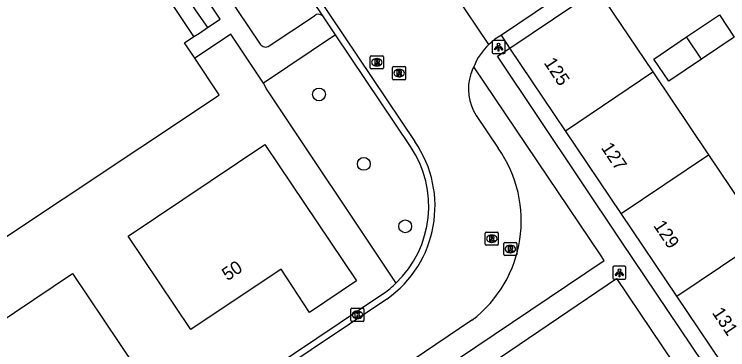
# Model space of a CAD drawing. Extents: x 158797 to 159887, y 384318 to 385255.
# Drawn here: x 159138.9 to 159193.3, y 384605 to 384630.7 of the extents above; entities that cross this region are included whole.
import ezdxf

# ---------------------------------------------------------------- set-up
doc = ezdxf.new("R2010")
doc.units = 0
for name, color, linetype in [('IMGEO_Berm_groen', 7, 'Continuous'), ('IMGEO_Boom', 7, 'Continuous'), ('IMGEO_Kolk', 7, 'Continuous'), ('IMGEO_Lichtpunt', 7, 'Continuous'), ('IMGEO_Pand', 7, 'Continuous'), ('IMGEO_Pand_nummerreeks', 7, 'Continuous'), ('IMGEO_Rijbaan_lokaal_open', 7, 'Continuous'), ('IMGEO_Rioolput', 7, 'Continuous'), ('IMGEO_Voetpad_open', 7, 'Continuous')]:
    doc.layers.add(name, color=color, linetype=linetype)

msp = doc.modelspace()

# ---------------------------------------------------------------- linework, layer by layer
at = {"layer": 'IMGEO_Berm_groen'}
msp.add_lwpolyline([(159157.911, 384625.402), (159158.124, 384624.961), (159168.019, 384610.104)], dxfattribs=at)
at = {"layer": 'IMGEO_Boom'}
for centre in [(159162.161, 384624.528), (159165.575, 384619.226), (159168.735, 384614.454)]:
    msp.add_circle(centre, 0.489, dxfattribs=at)
at = {"layer": 'IMGEO_Kolk'}
for p, q in [((159164.587, 384607.27), (159164.587, 384608.122)), ((159164.662, 384608.196), (159165.514, 384608.196)), ((159165.588, 384608.122), (159165.588, 384607.27)), ((159165.075, 384607.976), (159165.1, 384607.976)), ((159165.514, 384607.196), (159164.662, 384607.196)), ((159165.098, 384607.416), (159165.073, 384607.416))]:
    msp.add_line(p, q, dxfattribs=at)
for points in [[(159164.587, 384607.27), (159164.587, 384608.122)], [(159164.662, 384608.196), (159165.514, 384608.196)], [(159165.588, 384608.122), (159165.588, 384607.27)], [(159164.908, 384607.896), (159165.031, 384607.896), (159165.031, 384607.745), (159165.161, 384607.896), (159165.325, 384607.896), (159165.179, 384607.745), (159165.332, 384607.496), (159165.18, 384607.496), (159165.095, 384607.66), (159165.031, 384607.593), (159165.031, 384607.496), (159164.908, 384607.496), (159164.908, 384607.896)], [(159165.514, 384607.196), (159164.662, 384607.196)]]:
    msp.add_lwpolyline(points, dxfattribs=at)
for centre, start, end in [((159164.664, 384608.12), 91.552, 178.448), ((159164.664, 384608.12), 91.552, 178.448), ((159165.512, 384608.12), 1.552, 88.448), ((159165.512, 384608.12), 1.552, 88.448), ((159164.664, 384607.272), 181.552, 268.448), ((159164.664, 384607.272), 181.552, 268.448), ((159165.512, 384607.272), 271.552, 358.448), ((159165.512, 384607.272), 271.552, 358.448)]:
    msp.add_arc(centre, 0.0765, start, end, dxfattribs=at)
for centre, major_axis, ratio, start_param, end_param in [((159165.074, 384607.696), (-0.387, 0.002), 0.722429, 4.712389, 7.853982), ((159165.099, 384607.696), (-0.39, 0.002), 0.717154, 1.570796, 4.712389)]:
    msp.add_ellipse(centre, major_axis=major_axis, ratio=ratio, start_param=start_param, end_param=end_param, dxfattribs=at)
at = {"layer": 'IMGEO_Lichtpunt'}
for p, q in [((159175.36, 384628.551), (159175.36, 384627.744)), ((159175.36, 384628.551), (159175.36, 384627.744)), ((159176.262, 384628.646), (159175.454, 384628.646)), ((159176.262, 384628.646), (159175.454, 384628.646)), ((159176.356, 384627.744), (159176.356, 384628.551)), ((159176.356, 384627.744), (159176.356, 384628.551)), ((159175.454, 384627.65), (159176.262, 384627.65)), ((159175.454, 384627.65), (159176.262, 384627.65)), ((159185.478, 384611.409), (159184.67, 384611.409)), ((159185.478, 384611.409), (159184.67, 384611.409)), ((159184.576, 384611.314), (159184.576, 384610.507)), ((159184.576, 384611.314), (159184.576, 384610.507)), ((159185.572, 384610.507), (159185.572, 384611.314)), ((159185.572, 384610.507), (159185.572, 384611.314)), ((159184.67, 384610.413), (159185.478, 384610.413)), ((159184.67, 384610.413), (159185.478, 384610.413))]:
    msp.add_line(p, q, dxfattribs=at)
for points in [[(159175.734, 384628.215), (159175.773, 384628.187), (159175.585, 384627.925), (159175.547, 384627.952), (159175.734, 384628.215)], [(159175.836, 384628.167), (159175.883, 384628.167), (159175.883, 384627.845), (159175.836, 384627.845), (159175.836, 384628.167)], [(159175.946, 384628.187), (159175.984, 384628.214), (159176.171, 384627.952), (159176.132, 384627.924), (159175.946, 384628.187)], [(159184.95, 384610.978), (159184.989, 384610.95), (159184.801, 384610.688), (159184.763, 384610.715), (159184.95, 384610.978)], [(159185.052, 384610.93), (159185.099, 384610.93), (159185.099, 384610.608), (159185.052, 384610.608), (159185.052, 384610.93)], [(159185.162, 384610.95), (159185.2, 384610.977), (159185.387, 384610.715), (159185.348, 384610.687), (159185.162, 384610.95)]]:
    msp.add_lwpolyline(points, dxfattribs=at)
for centre in [(159175.859, 384628.349), (159185.075, 384611.112)]:
    msp.add_circle(centre, 0.0994, dxfattribs=at)
for centre, start, end in [((159175.454, 384628.551), 90, 180), ((159175.454, 384628.551), 90, 180), ((159176.262, 384628.551), 0, 90), ((159176.262, 384628.551), 0, 90), ((159175.454, 384627.744), 180, 270), ((159175.454, 384627.744), 180, 270), ((159176.262, 384627.744), 270, 0), ((159176.262, 384627.744), 270, 360), ((159184.67, 384611.314), 90, 180), ((159184.67, 384611.314), 90, 180), ((159185.478, 384611.314), 0, 90), ((159185.478, 384611.314), 0, 90), ((159184.67, 384610.507), 180, 270), ((159184.67, 384610.507), 180, 270), ((159185.478, 384610.507), 270, 0), ((159185.478, 384610.507), 270, 360)]:
    msp.add_arc(centre, 0.0946, start, end, dxfattribs=at)
at = {"layer": 'IMGEO_Pand'}
for points in [[(159152.616, 384628.959), (159146.597, 384638.002)], [(159176.706, 384628.077), (159183.38, 384632.567)], [(159183.38, 384632.567), (159187.63, 384626.246)], [(159190.199, 384628.918), (159192.698, 384630.6), (159193.834, 384628.912), (159191.334, 384627.231)], [(159152.688, 384627.303), (159151.902, 384628.484), (159152.616, 384628.959)], [(159191.334, 384627.231), (159188.834, 384625.549), (159187.7, 384627.236), (159190.199, 384628.918)], [(159191.334, 384627.231), (159190.199, 384628.918)], [(159180.954, 384621.758), (159176.706, 384628.077)], [(159121.328, 384621.181), (159127.367, 384612.108), (159128.114, 384612.605), (159130.743, 384608.655), (159136.687, 384612.612), (159154.401, 384624.402), (159154.552, 384624.503), (159152.688, 384627.303)], [(159180.954, 384621.758), (159187.63, 384626.246)], [(159187.63, 384626.246), (159191.879, 384619.926)], [(159185.203, 384615.437), (159180.954, 384621.758)], [(159147.6, 384613.697), (159158.034, 384620.696), (159165.019, 384610.282), (159161.443, 384607.883), (159159.268, 384611.186), (159152.386, 384606.587), (159147.6, 384613.697)], [(159185.203, 384615.437), (159191.879, 384619.926)], [(159191.879, 384619.926), (159196.129, 384613.605)], [(159189.452, 384609.117), (159185.203, 384615.437)], [(159189.452, 384609.117), (159196.129, 384613.605)], [(159148.125, 384603.718), (159141.255, 384599.119), (159143.485, 384595.829), (159139.922, 384593.444), (159132.915, 384603.851), (159143.351, 384610.853), (159148.125, 384603.718)], [(159193.701, 384602.796), (159189.452, 384609.117)]]:
    msp.add_lwpolyline(points, dxfattribs=at)
at = {"layer": 'IMGEO_Rijbaan_lokaal_open'}
for points in [[(159133.301, 384674.864), (159143.376, 384659.836), (159169.474, 384620.932)], [(159162.493, 384630.457), (159153.675, 384643.594)], [(159188.769, 384637.646), (159176.084, 384629.066)], [(159175.123, 384628.356), (159172.532, 384632.201)], [(159163.415, 384629.083), (159162.493, 384630.457)], [(159169.136, 384620.552), (159163.415, 384629.083)], [(159174.154, 384622.915), (159175.833, 384620.417)], [(159158.576, 384603.618), (159167.111, 384609.352)], [(159167.331, 384608.9), (159141.396, 384591.513)], [(159173.826, 384607.279), (159167.457, 384602.991)]]:
    msp.add_lwpolyline(points, dxfattribs=at)
for centre, radius, start, end in [((159178.53, 384624.75), 4.961, 119.5414, 133.3736), ((159178.485, 384624.823), 4.877, 133.5808, 158.1667), ((159177.376, 384624.905), 3.832, 153.129, 161.7987), ((159177.289, 384624.947), 3.736, 161.9917, 212.9526), ((159162.314, 384616), 8.694, 305.2419, 34.5601), ((159162.374, 384615.991), 8.157, 313.7983, 33.9971), ((159168, 384614.891), 9.586, 307.4294, 35.1996), ((159162.196, 384616.211), 8.439, 305.6256, 313.637)]:
    msp.add_arc(centre, radius, start, end, dxfattribs=at)
at = {"layer": 'IMGEO_Rioolput'}
for p, q in [((159166.071, 384626.559), (159166.071, 384627.411)), ((159166.146, 384627.485), (159166.998, 384627.485)), ((159166.559, 384627.265), (159166.584, 384627.265)), ((159167.072, 384627.411), (159167.072, 384626.559)), ((159166.582, 384626.705), (159166.557, 384626.705)), ((159167.842, 384626.658), (159168.694, 384626.658)), ((159166.998, 384626.485), (159166.146, 384626.485)), ((159167.767, 384625.732), (159167.767, 384626.584)), ((159168.255, 384626.438), (159168.28, 384626.438)), ((159168.768, 384626.584), (159168.768, 384625.732)), ((159168.694, 384625.658), (159167.842, 384625.658)), ((159168.278, 384625.878), (159168.253, 384625.878)), ((159174.835, 384613.083), (159174.835, 384613.935)), ((159174.91, 384614.009), (159175.762, 384614.009)), ((159175.323, 384613.789), (159175.348, 384613.789)), ((159175.836, 384613.935), (159175.836, 384613.083)), ((159175.762, 384613.009), (159174.91, 384613.009)), ((159175.346, 384613.229), (159175.321, 384613.229)), ((159176.254, 384612.294), (159176.254, 384613.146)), ((159176.329, 384613.22), (159177.181, 384613.22)), ((159176.742, 384613), (159176.767, 384613)), ((159177.255, 384613.146), (159177.255, 384612.294)), ((159177.181, 384612.22), (159176.329, 384612.22)), ((159176.765, 384612.44), (159176.74, 384612.44))]:
    msp.add_line(p, q, dxfattribs=at)
for points in [[(159166.071, 384626.559), (159166.071, 384627.411)], [(159166.146, 384627.485), (159166.998, 384627.485)], [(159166.66, 384627.183), (159166.408, 384627.185), (159166.408, 384626.785)], [(159167.072, 384627.411), (159167.072, 384626.559)], [(159166.408, 384626.785), (159166.532, 384626.785), (159166.532, 384626.947), (159166.543, 384626.947)], [(159166.586, 384627.104), (159166.532, 384627.104), (159166.532, 384627.023)], [(159166.532, 384627.023), (159166.584, 384627.023)], [(159166.59, 384626.918), (159166.661, 384626.785), (159166.801, 384626.785), (159166.736, 384626.911)], [(159167.842, 384626.658), (159168.694, 384626.658)], [(159166.998, 384626.485), (159166.146, 384626.485)], [(159167.767, 384625.732), (159167.767, 384626.584)], [(159168.356, 384626.356), (159168.104, 384626.358), (159168.104, 384625.958)], [(159168.104, 384625.958), (159168.228, 384625.958), (159168.228, 384626.12), (159168.239, 384626.12)], [(159168.282, 384626.277), (159168.228, 384626.277), (159168.228, 384626.196)], [(159168.228, 384626.196), (159168.28, 384626.196)], [(159168.286, 384626.091), (159168.357, 384625.958), (159168.497, 384625.958), (159168.432, 384626.084)], [(159168.768, 384626.584), (159168.768, 384625.732)], [(159168.694, 384625.658), (159167.842, 384625.658)], [(159174.835, 384613.083), (159174.835, 384613.935)], [(159174.91, 384614.009), (159175.762, 384614.009)], [(159175.424, 384613.707), (159175.172, 384613.709), (159175.172, 384613.309)], [(159175.35, 384613.628), (159175.296, 384613.628), (159175.296, 384613.547)], [(159175.296, 384613.547), (159175.348, 384613.547)], [(159175.836, 384613.935), (159175.836, 384613.083)], [(159175.762, 384613.009), (159174.91, 384613.009)], [(159175.172, 384613.309), (159175.296, 384613.309), (159175.296, 384613.471), (159175.307, 384613.471)], [(159175.354, 384613.442), (159175.425, 384613.309), (159175.565, 384613.309), (159175.5, 384613.435)], [(159176.254, 384612.294), (159176.254, 384613.146)], [(159176.329, 384613.22), (159177.181, 384613.22)], [(159177.255, 384613.146), (159177.255, 384612.294)], [(159176.843, 384612.918), (159176.591, 384612.92), (159176.591, 384612.52)], [(159176.591, 384612.52), (159176.715, 384612.52), (159176.715, 384612.682), (159176.726, 384612.682)], [(159176.769, 384612.839), (159176.715, 384612.839), (159176.715, 384612.758)], [(159176.715, 384612.758), (159176.767, 384612.758)], [(159176.773, 384612.653), (159176.844, 384612.52), (159176.984, 384612.52), (159176.919, 384612.646)], [(159177.181, 384612.22), (159176.329, 384612.22)]]:
    msp.add_lwpolyline(points, dxfattribs=at)
for centre, radius, start, end in [((159166.148, 384627.409), 0.0765, 91.552, 178.448), ((159166.148, 384627.409), 0.0765, 91.552, 178.448), ((159166.659, 384627.073), 0.109, 350.3612, 89.416), ((159166.996, 384627.409), 0.0765, 1.552, 88.448), ((159166.996, 384627.409), 0.0765, 1.552, 88.448), ((159166.542, 384626.894), 0.0533, 26.0293, 88.6989), ((159166.568, 384627.212), 0.19, 274.7715, 282.9687), ((159166.592, 384627.008), 0.0964, 77.0061, 93.1865), ((159166.606, 384627.065), 0.0378, 276.6634, 79.6772), ((159166.657, 384627.073), 0.112, 277.5842, 350.9817), ((159166.641, 384626.858), 0.108, 29.5134, 73.7905), ((159167.844, 384626.582), 0.0765, 91.552, 178.448), ((159167.844, 384626.582), 0.0765, 91.552, 178.448), ((159168.692, 384626.582), 0.0765, 1.552, 88.448), ((159168.692, 384626.582), 0.0765, 1.552, 88.448), ((159166.148, 384626.561), 0.0765, 181.552, 268.448), ((159166.148, 384626.561), 0.0765, 181.552, 268.448), ((159166.996, 384626.561), 0.0765, 271.552, 358.448), ((159166.996, 384626.561), 0.0765, 271.552, 358.448), ((159168.238, 384626.067), 0.0533, 26.0293, 88.6989), ((159168.264, 384626.385), 0.19, 274.7715, 282.9687), ((159168.288, 384626.181), 0.0964, 77.0061, 93.1865), ((159168.302, 384626.238), 0.0378, 276.6634, 79.6772), ((159168.355, 384626.246), 0.109, 350.3612, 89.416), ((159168.353, 384626.246), 0.112, 277.5842, 350.9817), ((159168.337, 384626.031), 0.108, 29.5134, 73.7905), ((159167.844, 384625.734), 0.0765, 181.552, 268.448), ((159167.844, 384625.734), 0.0765, 181.552, 268.448), ((159168.692, 384625.734), 0.0765, 271.552, 358.448), ((159168.692, 384625.734), 0.0765, 271.552, 358.448), ((159174.912, 384613.933), 0.0765, 91.552, 178.448), ((159174.912, 384613.933), 0.0765, 91.552, 178.448), ((159175.332, 384613.736), 0.19, 274.7715, 282.9687), ((159175.356, 384613.532), 0.0964, 77.0061, 93.1865), ((159175.37, 384613.589), 0.0378, 276.6634, 79.6772), ((159175.423, 384613.597), 0.109, 350.3612, 89.416), ((159175.421, 384613.597), 0.112, 277.5842, 350.9817), ((159175.76, 384613.933), 0.0765, 1.552, 88.448), ((159175.76, 384613.933), 0.0765, 1.552, 88.448), ((159174.912, 384613.085), 0.0765, 181.552, 268.448), ((159174.912, 384613.085), 0.0765, 181.552, 268.448), ((159175.306, 384613.418), 0.0533, 26.0293, 88.6989), ((159175.405, 384613.382), 0.108, 29.5134, 73.7905), ((159175.76, 384613.085), 0.0765, 271.552, 358.448), ((159175.76, 384613.085), 0.0765, 271.552, 358.448), ((159176.331, 384613.144), 0.0765, 91.552, 178.448), ((159176.331, 384613.144), 0.0765, 91.552, 178.448), ((159177.179, 384613.144), 0.0765, 1.552, 88.448), ((159177.179, 384613.144), 0.0765, 1.552, 88.448), ((159176.725, 384612.629), 0.0533, 26.0293, 88.6989), ((159176.751, 384612.947), 0.19, 274.7715, 282.9687), ((159176.775, 384612.743), 0.0964, 77.0061, 93.1865), ((159176.789, 384612.8), 0.0378, 276.6634, 79.6772), ((159176.842, 384612.808), 0.109, 350.3612, 89.416), ((159176.84, 384612.808), 0.112, 277.5842, 350.9817), ((159176.824, 384612.593), 0.108, 29.5134, 73.7905), ((159176.331, 384612.296), 0.0765, 181.552, 268.448), ((159176.331, 384612.296), 0.0765, 181.552, 268.448), ((159177.179, 384612.296), 0.0765, 271.552, 358.448), ((159177.179, 384612.296), 0.0765, 271.552, 358.448)]:
    msp.add_arc(centre, radius, start, end, dxfattribs=at)
for centre, major_axis, ratio, start_param, end_param in [((159166.558, 384626.985), (-0.387, 0.002), 0.722429, 4.712389, 7.853982), ((159166.583, 384626.985), (-0.39, 0.002), 0.717154, 1.570796, 4.712389), ((159168.254, 384626.158), (-0.387, 0.002), 0.722429, 4.712389, 7.853982), ((159168.279, 384626.158), (-0.39, 0.002), 0.717154, 1.570796, 4.712389), ((159175.322, 384613.509), (-0.387, 0.002), 0.722429, 4.712389, 7.853982), ((159175.347, 384613.509), (-0.39, 0.002), 0.717154, 1.570796, 4.712389), ((159176.741, 384612.72), (-0.387, 0.002), 0.722429, 4.712389, 7.853982), ((159176.766, 384612.72), (-0.39, 0.002), 0.717154, 1.570796, 4.712389)]:
    msp.add_ellipse(centre, major_axis=major_axis, ratio=ratio, start_param=start_param, end_param=end_param, dxfattribs=at)
at = {"layer": 'IMGEO_Voetpad_open'}
for points in [[(159149.922, 384639.92), (159157.675, 384628.378)], [(159153.662, 384629.631), (159154.621, 384630.291), (159148.35, 384639.651)], [(159147.302, 384638.927), (159152.988, 384630.591), (159153.662, 384629.631)], [(159158.367, 384628.231), (159161.807, 384630.544)], [(159162.433, 384630.524), (159162.493, 384630.457)], [(159152.616, 384628.959), (159153.037, 384629.217), (159153.662, 384629.631)], [(159157.911, 384625.402), (159155.435, 384629.138), (159154.724, 384628.639), (159152.688, 384627.303)], [(159163.415, 384629.083), (159157.911, 384625.402)], [(159176.706, 384628.077), (159176.084, 384629.066)], [(159201.24, 384589.496), (159185.263, 384613.249), (159175.767, 384627.444), (159176.706, 384628.077)], [(159168.528, 384601.493), (159183.92, 384611.847), (159183.625, 384612.286), (159173.958, 384626.637)], [(159139.375, 384579.667), (159149.937, 384586.778), (159184.844, 384610.474), (159199.667, 384588.43)]]:
    msp.add_lwpolyline(points, dxfattribs=at)
for centre, radius, start, end in [((159162.109, 384630.175), 0.476, 47.0718, 129.2683), ((159158.093, 384628.646), 0.497, 212.6113, 303.4029)]:
    msp.add_arc(centre, radius, start, end, dxfattribs=at)

# ---------------------------------------------------------------- texts
at = {"layer": 'IMGEO_Pand_nummerreeks'}
for s, rotation, p in [('125', 303.9132, (159179.275, 384626.944)), ('127', 303.9132, (159183.638, 384620.454)), ('129', 303.9132, (159187.634, 384614.51)), ('50', 33.5581, (159155.172, 384610.257)), ('131', 303.9132, (159192.108, 384607.855))]:
    msp.add_text(s, height=1, rotation=rotation, dxfattribs=at).set_placement(p)

doc.saveas('drawing.dxf')
